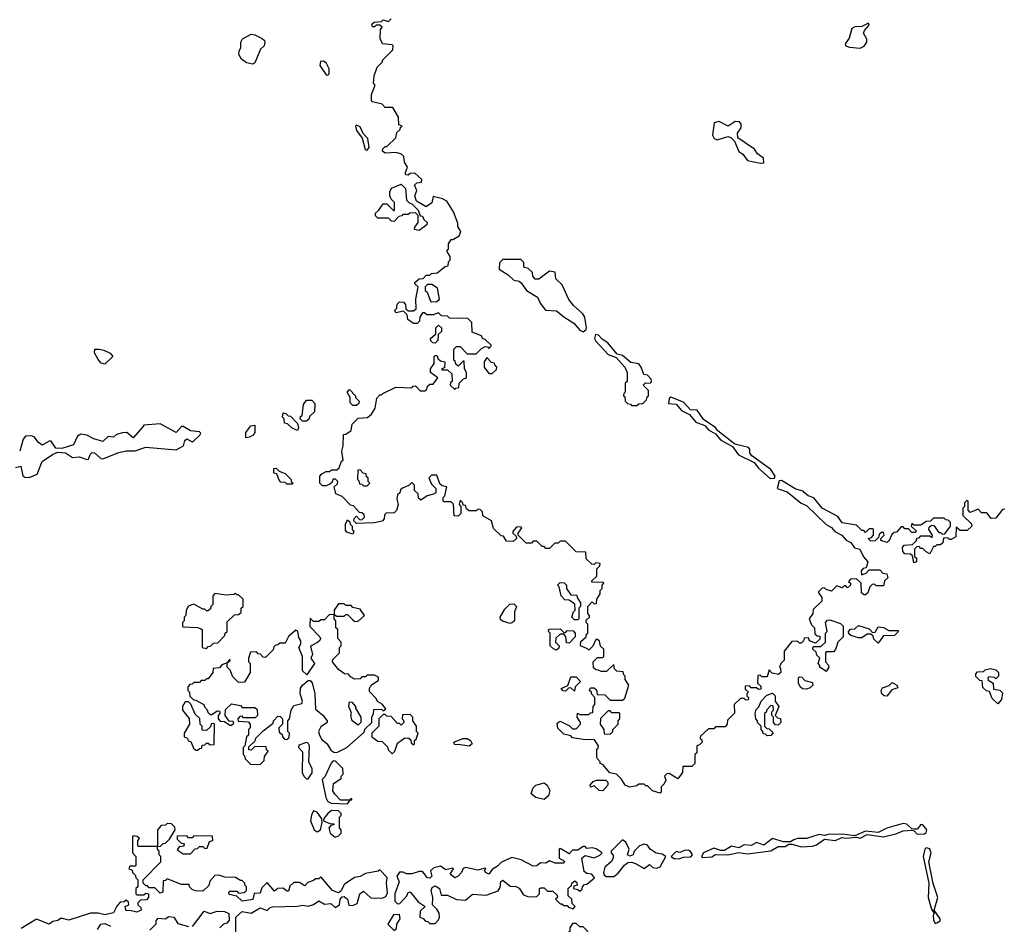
# Model space of a CAD drawing. Extents: x 2769579 to 2883812, y 684207 to 828660.
# Tile 403 of 505: x 2845889 to 2851402, y 781245 to 786311. Entities that reach past the tile are written whole.
import ezdxf

# ---------------------------------------------------------------- set-up
doc = ezdxf.new("R2010")
doc.units = 0

msp = doc.modelspace()

# ---------------------------------------------------------------- linework, layer by layer
at = {"layer": '0CON02XD'}
for points in [[(2848205, 784657.5), (2848168.3, 784658.3), (2848155, 784670), (2848145, 784670), (2848130, 784645), (2848128.3, 784621.7), (2848115, 784610), (2848095, 784610), (2848061.7, 784631.7), (2848058.3, 784658.3), (2848038.3, 784678.3), (2847995, 784670), (2847990, 784685), (2848000, 784695), (2848003, 784717), (2848015, 784730), (2848038.3, 784728.3), (2848050, 784715), (2848051.7, 784691.7), (2848065, 784680), (2848095, 784680), (2848108.3, 784691.7), (2848107.5, 784745), (2848120, 784815), (2848101.7, 784831.7), (2848101.7, 784838.3), (2848125, 784860), (2848148.3, 784861.7), (2848165, 784880), (2848185, 784880), (2848195, 784890), (2848227, 784893), (2848271.7, 784928.3), (2848288.3, 784931.7), (2848290, 784955), (2848300, 784965), (2848300, 784985), (2848280, 785015), (2848290, 785025), (2848290, 785055), (2848305, 785080), (2848315, 785080), (2848350, 785100), (2848360, 785125), (2848343, 785153), (2848341.7, 785171.7), (2848317.5, 785235), (2848280, 785295), (2848257, 785307), (2848205, 785320), (2848197.5, 785285), (2848165, 785262.5), (2848110, 785295), (2848102.5, 785325), (2848112.5, 785355), (2848100, 785385), (2848113, 785397), (2848138.3, 785401.7), (2848140, 785415), (2848101.7, 785451.7), (2848075, 785450), (2848065, 785440), (2848051.7, 785441.7), (2848050, 785455), (2848060, 785485), (2848043, 785513), (2848040, 785545), (2848027, 785557), (2847997, 785567), (2847935, 785562.5), (2847920, 785575), (2847921.7, 785588.3), (2847935, 785600), (2847945, 785600), (2847995, 785650), (2848001.7, 785678.3), (2848020, 785695), (2848021.7, 785708.3), (2848030, 785715), (2848011.7, 785721.7), (2848010, 785765), (2847978.3, 785818.3), (2847935, 785820), (2847918.3, 785838.3), (2847865, 785850), (2847858.3, 785858.3), (2847858.3, 785891.7), (2847880, 785945), (2847870, 785955), (2847873, 785997), (2847890, 786045), (2847920, 786075), (2847920, 786085), (2847935, 786100), (2847978.3, 786141.7), (2847980, 786165), (2847975, 786170), (2847920, 786175), (2847907.5, 786205), (2847910, 786255), (2847918.3, 786268.3), (2847905, 786280), (2847885, 786280), (2847875, 786270), (2847865, 786270), (2847860, 786285), (2847873, 786297), (2847915, 786300), (2847925, 786310), (2847955, 786300), (2847970, 786315)], [(2850595, 786150.8), (2850616.7, 786163.3), (2850632.5, 786185), (2850632.3, 786202.3), (2850613.8, 786235), (2850619.5, 786250.5), (2850645, 786280), (2850641.7, 786291.7), (2850605, 786273.3), (2850565, 786270), (2850548.8, 786261.2), (2850533, 786207), (2850511.2, 786175), (2850513.9, 786163.9), (2850535, 786156.7), (2850595, 786150.8)], [(2847195, 786062.5), (2847159.3, 786069.3), (2847130.5, 786090.5), (2847116.7, 786115), (2847117.5, 786135), (2847127.5, 786155), (2847127.5, 786185), (2847136.4, 786203.6), (2847185, 786230), (2847205, 786226.7), (2847246.2, 786206.2), (2847260, 786195), (2847262.5, 786185), (2847257.5, 786165), (2847237.5, 786145), (2847205, 786070), (2847195, 786062.5)], [(2847615, 786000), (2847621.7, 786008.3), (2847622.5, 786035), (2847605, 786070), (2847589.3, 786079.3), (2847573, 786077), (2847570, 786055), (2847605, 786002.5), (2847615, 786000)], [(2847835, 785580), (2847846.7, 785595), (2847837.5, 785645), (2847813, 785673), (2847795, 785710), (2847775, 785720), (2847770, 785715), (2847775, 785690), (2847807, 785647), (2847823, 785583), (2847835, 785580)], [(2850035, 785507.5), (2850055, 785510), (2850053.3, 785535), (2850020.5, 785560.5), (2850002.5, 785585), (2849909.3, 785649.3), (2849907.5, 785675), (2849928.8, 785705), (2849928.8, 785725), (2849918.8, 785738.8), (2849895, 785741.2), (2849856.2, 785713.8), (2849805, 785740), (2849777, 785733), (2849768, 785665), (2849777.5, 785645), (2849795, 785638.8), (2849855, 785656.2), (2849871.2, 785651.2), (2849891.2, 785631.2), (2849915, 785572.5), (2849937.7, 785557.7), (2849965, 785522.5), (2850035, 785507.5)], [(2848125, 785130), (2848100, 785135), (2848101.7, 785148.3), (2848120, 785175), (2848120, 785215), (2848105, 785230), (2848073, 785227), (2848065, 785220), (2848035, 785220), (2848028.3, 785211.7), (2848011.7, 785208.3), (2847985, 785180), (2847971.7, 785181.7), (2847955, 785200), (2847895, 785200), (2847881.7, 785211.7), (2847881.7, 785228.3), (2847898.3, 785241.7), (2847925, 785280), (2847945, 785280), (2847981.7, 785241.7), (2847988.3, 785241.7), (2847987, 785287), (2847970, 785305), (2847962.5, 785325), (2847962.5, 785347.5), (2847971.7, 785368.3), (2848025, 785390), (2848050, 785365), (2848055, 785300), (2848070, 785285), (2848085, 785280), (2848120, 785245), (2848131.7, 785211.7), (2848145, 785210), (2848151.7, 785191.7), (2848170, 785175), (2848168.3, 785161.7), (2848125, 785130)], [(2849045, 784562.5), (2849060, 784575), (2849062.5, 784585), (2849052.5, 784645), (2849043, 784663), (2848990.5, 784710.5), (2848964.2, 784744.2), (2848925.8, 784825.8), (2848890.5, 784860.5), (2848886.4, 784896.4), (2848855, 784902.5), (2848795, 784857.5), (2848775, 784857.5), (2848762.5, 784875), (2848760, 784895), (2848737, 784917), (2848712.5, 784925), (2848711.7, 784951.7), (2848695, 784967.5), (2848595, 784967.5), (2848575, 784950), (2848573.6, 784913.6), (2848625, 784882.5), (2848655, 784852.5), (2848685, 784846.7), (2848697.7, 784837.7), (2848727.5, 784795), (2848787.7, 784757.7), (2848803.8, 784723.8), (2848833.6, 784683.6), (2848895, 784680), (2848935, 784646.7), (2848992.3, 784612.3), (2849025, 784572.5), (2849045, 784562.5)], [(2848195, 784730), (2848225, 784732.5), (2848240, 784745), (2848228.3, 784808.3), (2848197, 784827), (2848171.7, 784828.3), (2848160, 784815), (2848160, 784795), (2848170, 784785), (2848190, 784735), (2848195, 784730)], [(2850282.3, 783662.3), (2850275, 783670), (2850235, 783681.2), (2850155, 783730), (2850141.7, 783728.3), (2850130, 783685), (2850186.1, 783666.1), (2850263.9, 783603.9), (2850295, 783590), (2850405, 783483.3), (2850435, 783466.2), (2850453.9, 783443.9), (2850492.5, 783425), (2850516.1, 783396.1), (2850543, 783383), (2850563.8, 783353.8), (2850592.5, 783345), (2850613.3, 783303.3), (2850637.5, 783275), (2850628.3, 783241.7), (2850611.7, 783238.3), (2850600, 783225), (2850601.7, 783201.7), (2850628.3, 783211.7), (2850645, 783230), (2850705, 783230), (2850721.7, 783211.7), (2850745, 783207.5), (2850750, 783185), (2850731.7, 783168.3), (2850725, 783140), (2850685, 783140), (2850675, 783150), (2850661.7, 783148.3), (2850650, 783135), (2850638.3, 783101.7), (2850625, 783090), (2850615, 783090), (2850601.7, 783101.7), (2850600, 783155), (2850575, 783180), (2850541.7, 783178.3), (2850530, 783165), (2850540, 783155), (2850540, 783145), (2850525, 783130), (2850515, 783140), (2850505, 783140), (2850495, 783130), (2850465, 783140), (2850435, 783110), (2850405, 783120), (2850395, 783130), (2850381.7, 783128.3), (2850360, 783105), (2850380, 783075), (2850380, 783055), (2850331.7, 783008.3), (2850330, 782985), (2850310, 782955), (2850321.7, 782921.7), (2850340, 782905), (2850341.7, 782871.7), (2850355, 782860), (2850368.3, 782858.3), (2850368.3, 782841.7), (2850345, 782820), (2850311.7, 782831.7), (2850305, 782850), (2850281.7, 782848.3), (2850278.3, 782831.7), (2850265, 782820), (2850255, 782820), (2850245, 782830), (2850211.7, 782828.3), (2850170, 782775), (2850170, 782725), (2850150, 782705), (2850142.5, 782685), (2850148.3, 782678.3), (2850150, 782655), (2850137, 782643), (2850101.7, 782651.7), (2850085, 782670), (2850075, 782630), (2850045, 782630), (2850035, 782640), (2850021.7, 782638.3), (2850020, 782595), (2850038.3, 782578.3), (2850038.3, 782561.7), (2850025, 782560), (2850015, 782570), (2849985, 782570), (2849975, 782580), (2849951.7, 782578.3), (2849951.7, 782561.7), (2849970, 782545), (2849960, 782535), (2849960, 782525), (2849970, 782515), (2849968.3, 782501.7), (2849955, 782500), (2849945, 782510), (2849925, 782510), (2849890, 782475), (2849891.7, 782428.3), (2849851.7, 782388.3), (2849850, 782365), (2849838.3, 782351.7), (2849785, 782350), (2849775, 782340), (2849745, 782340), (2849701.7, 782298.3), (2849700, 782285), (2849708.3, 782278.3), (2849710, 782265), (2849695, 782250), (2849680, 782245), (2849680, 782205), (2849670, 782195), (2849670, 782145), (2849651.7, 782128.3), (2849601.7, 782128.3), (2849600, 782095), (2849575, 782060), (2849525, 782090), (2849511.7, 782088.3), (2849500, 782075), (2849507, 782053), (2849498.3, 782031.7), (2849480, 782015), (2849480, 781985), (2849475, 781980), (2849431.7, 781991.7), (2849405, 782020), (2849395, 782020), (2849385, 782030), (2849355, 782030), (2849345, 782020), (2849305, 782012.5), (2849280, 782025), (2849258.3, 782058.3), (2849230, 782085), (2849193, 782093), (2849155, 782140), (2849140, 782145), (2849140, 782155), (2849123, 782173), (2849120, 782185), (2849120, 782225), (2849128.3, 782231.7), (2849130, 782245), (2849108.3, 782278.3), (2849045, 782280), (2848985, 782290), (2848975, 782300), (2848935, 782310), (2848903, 782343), (2848898.3, 782371.7), (2848915, 782382.5), (2848967, 782357), (2848985, 782340), (2849005, 782340), (2849030, 782365), (2849030, 782375), (2849010, 782405), (2849011.7, 782428.3), (2849025, 782420), (2849075, 782420), (2849085, 782430), (2849098.3, 782431.7), (2849100, 782465), (2849110, 782475), (2849110, 782515), (2849090, 782535), (2849090, 782545), (2849080, 782555), (2849085, 782570), (2849105, 782570), (2849118.3, 782558.3), (2849121.7, 782531.7), (2849165, 782530), (2849195, 782500), (2849265, 782500), (2849278.3, 782511.7), (2849300, 782585), (2849280, 782615), (2849280, 782635), (2849271.7, 782641.7), (2849268.3, 782658.3), (2849231.7, 782661.7), (2849220, 782675), (2849215, 782700), (2849175, 782660), (2849145, 782660), (2849128.3, 782668.3), (2849115, 782670), (2849101.7, 782681.7), (2849100, 782715), (2849125, 782740), (2849155, 782740), (2849160, 782745), (2849160, 782785), (2849141.7, 782801.7), (2849135, 782830), (2849125, 782840), (2849115, 782840), (2849098.3, 782801.7), (2849075, 782780), (2849068.3, 782788.3), (2849030, 782805), (2849031.7, 782828.3), (2849060, 782855), (2849060, 782865), (2849070, 782875), (2849070, 782925), (2849060, 782935), (2849061.7, 782948.3), (2849080, 782965), (2849080, 782975), (2849070, 782985), (2849070, 783025), (2849095, 783050), (2849105, 783040), (2849118.3, 783041.7), (2849120, 783065), (2849140, 783095), (2849140, 783115), (2849150, 783125), (2849150, 783145), (2849160, 783155), (2849155, 783160), (2849091.7, 783161.7), (2849091.7, 783168.3), (2849120, 783195), (2849120, 783235), (2849138.3, 783251.7), (2849140, 783265), (2849115, 783270), (2849105, 783260), (2849091.7, 783261.7), (2849061.7, 783291.7), (2849058.3, 783328.3), (2849005, 783330), (2848945, 783390), (2848915, 783390), (2848905, 783380), (2848885, 783380), (2848855, 783350), (2848835, 783350), (2848825, 783360), (2848815, 783360), (2848785, 783390), (2848765, 783390), (2848755, 783380), (2848725, 783380), (2848680, 783425), (2848680, 783435), (2848700, 783465), (2848695, 783470), (2848671.7, 783468.3), (2848650, 783445), (2848650, 783435), (2848668.3, 783418.3), (2848670, 783405), (2848651.7, 783388.3), (2848615, 783390), (2848598.3, 783418.3), (2848585, 783420), (2848541.7, 783461.7), (2848530, 783505), (2848481.7, 783531.7), (2848480, 783555), (2848468.3, 783568.3), (2848455, 783570), (2848445, 783560), (2848405, 783560), (2848391.7, 783571.7), (2848385, 783590), (2848371.7, 783591.7), (2848370, 783605), (2848355, 783620), (2848350, 783595), (2848360, 783585), (2848360, 783545), (2848345, 783530), (2848321.7, 783531.7), (2848318.3, 783598.3), (2848305, 783610), (2848265, 783610), (2848260, 783615), (2848260, 783635), (2848270, 783645), (2848280, 783695), (2848255, 783700), (2848241.7, 783711.7), (2848225, 783760), (2848195, 783760), (2848180, 783745), (2848195, 783710), (2848220, 783685), (2848218.3, 783661.7), (2848207, 783653), (2848170, 783645), (2848135, 783620), (2848121.7, 783631.7), (2848120, 783655), (2848100, 783675), (2848100, 783705), (2848085, 783720), (2848068.3, 783701.7), (2848031.7, 783688.3), (2848021.7, 783678.3), (2848018.3, 783661.7), (2848005, 783650), (2848000, 783625), (2848007.5, 783595), (2847998.3, 783561.7), (2847985, 783550), (2847941.7, 783548.3), (2847931.7, 783538.3), (2847930, 783515), (2847918.3, 783501.7), (2847875, 783492.5), (2847775, 783490), (2847760, 783505), (2847761.7, 783518.3), (2847775, 783530), (2847791.7, 783511.7), (2847805, 783510), (2847820, 783525), (2847818.3, 783538.3), (2847805, 783550), (2847791.7, 783551.7), (2847758.3, 783588.3), (2847741.7, 783591.7), (2847695, 783640), (2847660, 783655), (2847650, 783695), (2847668.3, 783711.7), (2847670, 783725), (2847658.3, 783738.3), (2847641.7, 783738.3), (2847638.3, 783721.7), (2847625, 783710), (2847605, 783700), (2847585, 783700), (2847570, 783715), (2847570, 783755), (2847581.7, 783768.3), (2847605, 783780), (2847625, 783780), (2847635, 783790), (2847665, 783790), (2847678.3, 783801.7), (2847691.7, 783838.3), (2847700, 783845), (2847692.5, 783895), (2847700, 783925), (2847701.7, 783988.3), (2847715, 783990), (2847745, 784010), (2847750, 784045), (2847785, 784080), (2847837, 784083), (2847858.3, 784101.7), (2847880, 784135), (2847888.3, 784191.7), (2847905, 784210), (2847915, 784210), (2847921.7, 784218.3), (2847995, 784252.5), (2848085, 784250), (2848091.7, 784258.3), (2848105, 784260), (2848131.7, 784231.7), (2848158.3, 784231.7), (2848168.3, 784241.7), (2848171.7, 784258.3), (2848185, 784270), (2848205, 784270), (2848230, 784305), (2848190, 784335), (2848190, 784355), (2848210, 784385), (2848210, 784425), (2848215, 784430), (2848225, 784430), (2848231.7, 784411.7), (2848245, 784400), (2848270, 784395), (2848268.3, 784361.7), (2848250, 784355), (2848255, 784350), (2848285, 784350), (2848308.3, 784328.3), (2848310, 784285), (2848301.7, 784278.3), (2848300, 784265), (2848325, 784240), (2848331.7, 784248.3), (2848348.3, 784251.7), (2848350, 784275), (2848375, 784300), (2848390, 784305), (2848390, 784335), (2848380, 784355), (2848378.3, 784398.3), (2848371.7, 784398.3), (2848345, 784370), (2848331.7, 784381.7), (2848328.3, 784398.3), (2848320, 784405), (2848320, 784465), (2848335, 784480), (2848355, 784480), (2848395, 784440), (2848445, 784440), (2848475, 784470), (2848495, 784480), (2848508.3, 784478.3), (2848515, 784470), (2848528.3, 784481.7), (2848528.3, 784488.3), (2848495, 784520), (2848480, 784525), (2848475, 784540), (2848421.7, 784561.7), (2848420, 784615), (2848398.3, 784638.3), (2848295, 784640), (2848285, 784650), (2848251.7, 784651.7), (2848235, 784670), (2848205, 784657.5)], [(2848215, 784500), (2848201.7, 784501.7), (2848191.7, 784511.7), (2848190, 784525), (2848218.3, 784551.7), (2848220, 784585), (2848235, 784600), (2848250, 784585), (2848250, 784565), (2848231.7, 784548.3), (2848230, 784515), (2848215, 784500)], [(2849345, 784150), (2849355, 784160), (2849378.3, 784161.7), (2849398.3, 784181.7), (2849401.7, 784198.3), (2849410, 784205), (2849410, 784235), (2849380, 784265), (2849393, 784277), (2849420, 784275), (2849426.7, 784283.3), (2849425, 784297.5), (2849405, 784320), (2849383.3, 784323.3), (2849368.8, 784365), (2849355, 784383.3), (2849310.5, 784390.5), (2849265, 784430), (2849235, 784437.5), (2849181.7, 784501.7), (2849151.2, 784521.2), (2849130, 784545), (2849113, 784547), (2849107.5, 784525), (2849115, 784510), (2849185, 784436.7), (2849229.3, 784419.3), (2849277.5, 784365), (2849290, 784335), (2849290, 784285), (2849280, 784275), (2849280, 784225), (2849271.7, 784218.3), (2849270, 784205), (2849278.3, 784198.3), (2849280, 784175), (2849291.7, 784161.7), (2849308.3, 784158.3), (2849315, 784150), (2849345, 784150)], [(2846365, 784382.5), (2846345, 784387.5), (2846328, 784408), (2846307.5, 784445), (2846310, 784465), (2846333.6, 784466.4), (2846359.5, 784459.5), (2846395, 784442.5), (2846410, 784425), (2846365, 784382.5)], [(2848535, 784330), (2848558.3, 784351.7), (2848560, 784365), (2848551.7, 784371.7), (2848548.3, 784388.3), (2848531.7, 784391.7), (2848505, 784420), (2848490, 784395), (2848490, 784365), (2848515, 784330), (2848535, 784330)], [(2847775, 784150), (2847755, 784150), (2847740, 784165), (2847740, 784195), (2847722.5, 784225), (2847735, 784240), (2847770, 784205), (2847770, 784195), (2847790, 784175), (2847788.3, 784161.7), (2847775, 784150)], [(2847495, 784062.5), (2847473, 784063), (2847460, 784075), (2847461.7, 784088.3), (2847470, 784095), (2847477.5, 784155), (2847495, 784180), (2847525, 784180), (2847541.7, 784161.7), (2847540, 784115), (2847511.7, 784088.3), (2847510, 784075), (2847495, 784062.5)], [(2850091.7, 783741.7), (2850115, 783742.5), (2850120, 783755), (2850095, 783792.5), (2849988.3, 783868.3), (2849976.7, 783885), (2849977.5, 783905), (2849970, 783915), (2849893.3, 783933.3), (2849798, 784008), (2849785, 784026.2), (2849720.5, 784070.5), (2849682.5, 784125), (2849645, 784126.7), (2849605, 784168.8), (2849535, 784197.5), (2849525, 784190), (2849521.7, 784161.7), (2849565, 784157.5), (2849595, 784122.5), (2849639.2, 784099.2), (2849675, 784057.5), (2849725, 784037.5), (2849745, 784013.3), (2849785, 783992.5), (2849815, 783956.7), (2849880, 783920), (2849913.9, 783873.9), (2850000.7, 783830.7), (2850025, 783800), (2850091.7, 783741.7)], [(2847445, 784010), (2847415, 784022.5), (2847388.3, 784048.3), (2847371.7, 784051.7), (2847370, 784075), (2847360, 784085), (2847365, 784110), (2847380, 784105), (2847391.7, 784091.7), (2847405, 784090), (2847445, 784050), (2847450, 784025), (2847445, 784010)], [(2845865, 783802.5), (2845895, 783810), (2845907, 783757), (2845918.3, 783748.3), (2845943, 783747), (2845987.5, 783765), (2846015, 783837.5), (2846073.3, 783876.7), (2846101.4, 783888.6), (2846145, 783884.4), (2846185, 783858.8), (2846223.6, 783863.6), (2846265, 783847.5), (2846275, 783850), (2846284.1, 783875.9), (2846295, 783886.2), (2846307.5, 783885), (2846343, 783853), (2846355, 783852.5), (2846445, 783887.5), (2846485, 783896.7), (2846535, 783896.7), (2846595, 783916.7), (2846765, 783902.5), (2846806.4, 783923.6), (2846813.8, 783955), (2846825, 783963.3), (2846855, 783947.5), (2846865, 783952.5), (2846897.5, 783985), (2846902.5, 783995), (2846895, 784002.5), (2846845, 784008), (2846805, 784033.3), (2846795, 784032.5), (2846765, 784000), (2846675, 784047.5), (2846585, 784040), (2846578.3, 784031.7), (2846525, 783970), (2846488.8, 783998.8), (2846465, 783998), (2846431.7, 783988.3), (2846415, 783972.5), (2846384, 783976), (2846355, 783948.8), (2846305, 783963.8), (2846265, 783983.8), (2846230.7, 783989.3), (2846212, 783978), (2846190.3, 783929.7), (2846125, 783909.4), (2846091.9, 783911.9), (2846065, 783951.2), (2846055, 783951.2), (2846015, 783927.5), (2845993.6, 783943.6), (2845970, 783975), (2845955, 783980), (2845921.7, 783978.3), (2845908.3, 783961.7), (2845889.2, 783895)], [(2847155, 783970), (2847155, 784000), (2847183.6, 784036.4), (2847205, 784040), (2847205, 784000), (2847196.4, 783983.6), (2847175, 783972.5), (2847155, 783970)], [(2847415, 783710), (2847385, 783710), (2847375, 783720), (2847351.7, 783721.7), (2847341.7, 783731.7), (2847328.3, 783768.3), (2847311.7, 783771.7), (2847311.7, 783798.3), (2847325, 783800), (2847341.7, 783781.7), (2847375, 783770), (2847410, 783735), (2847410, 783725), (2847420, 783715), (2847415, 783710)], [(2847835, 783700), (2847850, 783715), (2847840, 783725), (2847840, 783745), (2847831.7, 783751.7), (2847828.3, 783768.3), (2847811.7, 783771.7), (2847795, 783790), (2847781.7, 783788.3), (2847780, 783735), (2847788.3, 783728.3), (2847791.7, 783711.7), (2847805, 783710), (2847815, 783700), (2847835, 783700)], [(2851405, 783570), (2851391.7, 783568.3), (2851355, 783520), (2851328.3, 783518.3), (2851305, 783550), (2851275, 783550), (2851255, 783570), (2851211.7, 783551.7), (2851200, 783565), (2851200, 783615), (2851191.7, 783618.3), (2851180, 783605), (2851180, 783585), (2851170, 783575), (2851170, 783535), (2851218.3, 783488.3), (2851220, 783475), (2851195, 783450), (2851155, 783450), (2851131.7, 783468.3), (2851130, 783415), (2851105, 783400), (2851095, 783400), (2851085, 783410), (2851061.7, 783408.3), (2851058.3, 783381.7), (2851045, 783370), (2851025, 783370), (2851015, 783360), (2851005, 783360), (2850985, 783320), (2850965, 783330), (2850945, 783350), (2850935, 783350), (2850925, 783360), (2850911.7, 783358.3), (2850900, 783345), (2850900, 783305), (2850910, 783295), (2850910, 783275), (2850895, 783270), (2850888.3, 783308.3), (2850877.5, 783317.5), (2850845, 783320), (2850833, 783333), (2850832.5, 783355), (2850841.7, 783368.3), (2850888.3, 783371.7), (2850910, 783395), (2850911.7, 783408.3), (2850925, 783410), (2850935, 783420), (2850985, 783420), (2850998.3, 783411.7), (2851000, 783425), (2850980, 783455), (2850981.7, 783468.3), (2850995, 783480), (2851008.3, 783478.3), (2851035, 783440), (2851045, 783440), (2851055, 783430), (2851068.3, 783431.7), (2851100, 783475), (2851100, 783495), (2851088.3, 783508.3), (2851075, 783510), (2851065, 783520), (2851005, 783520), (2850988.3, 783501.7), (2850965, 783500), (2850935, 783480), (2850895, 783480), (2850885, 783490), (2850880, 783475), (2850908.3, 783448.3), (2850905, 783440), (2850885, 783440), (2850865, 783460), (2850845, 783460), (2850835, 783470), (2850825, 783470), (2850798.3, 783441.7), (2850785, 783440), (2850771.7, 783428.3), (2850755, 783390), (2850745, 783382.5), (2850710, 783395), (2850711.7, 783408.3), (2850730, 783425), (2850725, 783440), (2850715, 783440), (2850701.7, 783428.3), (2850698.3, 783411.7), (2850678.3, 783391.7), (2850655, 783390), (2850640, 783405), (2850658.3, 783411.7), (2850670, 783425), (2850670, 783455), (2850665, 783460), (2850645, 783460), (2850625, 783440), (2850615, 783450), (2850605, 783450), (2850575, 783480), (2850495, 783493.3), (2850469.2, 783529.2), (2850382.5, 783575), (2850335, 783633.3), (2850304.3, 783644.3), (2850282.3, 783662.3)], [(2847755, 783430), (2847721.7, 783441.7), (2847713, 783453), (2847712.5, 783485), (2847725, 783510), (2847738.3, 783498.3), (2847740, 783485), (2847750, 783475), (2847750, 783455), (2847760, 783445), (2847755, 783430)], [(2849015, 782950), (2848995, 782950), (2848980, 782965), (2848990, 782995), (2849000, 783005), (2848998.3, 783038.3), (2848965, 783060), (2848941.7, 783061.7), (2848920, 783085), (2848910, 783135), (2848900, 783145), (2848915, 783160), (2848937, 783157), (2848950, 783145), (2848950, 783125), (2848975, 783090), (2849008.3, 783088.3), (2849010, 783075), (2849030, 783045), (2849030, 783025), (2849020, 783015), (2849020, 782955), (2849015, 782950)], [(2846935, 782790), (2846945, 782800), (2846958.3, 782801.7), (2846975, 782820), (2846998.3, 782821.7), (2847038.3, 782861.7), (2847040, 782875), (2847050, 782885), (2847051.7, 782938.3), (2847091.7, 782978.3), (2847115, 782980), (2847128.3, 782991.7), (2847130, 783015), (2847140, 783025), (2847140, 783065), (2847115, 783090), (2847105, 783090), (2847095, 783100), (2847087.5, 783092.5), (2847045, 783087.5), (2846982.5, 783097.5), (2846970, 783085), (2846970, 783035), (2846960, 783025), (2846958.3, 783011.7), (2846945, 783000), (2846935, 783000), (2846925, 783010), (2846915, 783010), (2846865, 783037.5), (2846833, 783027), (2846821.7, 783001.7), (2846820, 782975), (2846810, 782965), (2846810, 782945), (2846800, 782935), (2846800, 782915), (2846805, 782910), (2846885, 782907.5), (2846905, 782900), (2846910, 782895), (2846910, 782795), (2846935, 782790)], [(2847235, 782140), (2847258.3, 782161.7), (2847260, 782185), (2847280, 782215), (2847271.7, 782221.7), (2847268.3, 782238.3), (2847205, 782240), (2847185, 782220), (2847171.7, 782221.7), (2847171.7, 782238.3), (2847208.3, 782271.7), (2847211.7, 782288.3), (2847251.7, 782328.3), (2847308.3, 782371.7), (2847310, 782385), (2847335, 782410), (2847348.3, 782408.3), (2847360, 782395), (2847360, 782365), (2847340, 782345), (2847341.7, 782321.7), (2847358.3, 782308.3), (2847360, 782295), (2847371.7, 782281.7), (2847385, 782280), (2847398.3, 782291.7), (2847400, 782315), (2847390, 782325), (2847390, 782385), (2847400, 782395), (2847410, 782445), (2847425, 782470), (2847468.3, 782481.7), (2847472.5, 782495), (2847460, 782535), (2847462, 782568), (2847472.5, 782585), (2847505, 782610), (2847515, 782610), (2847526.4, 782596.4), (2847541.2, 782535), (2847545, 782450), (2847586.4, 782416.4), (2847610, 782385), (2847610, 782375), (2847575, 782350), (2847562.5, 782325), (2847567.5, 782305), (2847580.7, 782280.7), (2847610, 782255), (2847630.7, 782220.7), (2847648.3, 782208.3), (2847665, 782207.5), (2847720, 782235), (2847818.3, 782321.7), (2847821.7, 782338.3), (2847860, 782375), (2847860, 782405), (2847870, 782425), (2847871.7, 782448.3), (2847915, 782450), (2847925, 782440), (2847938.3, 782451.7), (2847918.3, 782478.3), (2847893.3, 782493.3), (2847885, 782510), (2847848.3, 782548.3), (2847847.5, 782565), (2847857.5, 782585), (2847898.3, 782611.7), (2847898.3, 782628.3), (2847875, 782640), (2847835, 782640), (2847825, 782630), (2847805, 782630), (2847795, 782620), (2847765, 782617.5), (2847740.7, 782630.7), (2847730, 782645), (2847708.3, 782648.3), (2847675, 782672.5), (2847640, 782715), (2847641.7, 782728.3), (2847680, 782765), (2847680, 782795), (2847690, 782805), (2847690, 782825), (2847670, 782845), (2847670, 782895), (2847660, 782905), (2847660, 782945), (2847650, 782955), (2847650, 782980), (2847665, 782970), (2847705, 782970), (2847715, 782980), (2847725, 782980), (2847751.7, 782951.7), (2847765, 782940), (2847785, 782942.5), (2847820, 782975), (2847795, 783010), (2847755, 783020), (2847745, 783030), (2847715, 783030), (2847705, 783040), (2847675, 783040), (2847650, 783005), (2847650, 782980), (2847621.7, 782978.3), (2847595, 782950), (2847575, 782950), (2847565, 782940), (2847535, 782940), (2847515, 782960), (2847513, 782913), (2847570, 782855), (2847572.5, 782845), (2847570, 782835), (2847556.1, 782823.9), (2847518.3, 782801.7), (2847528.8, 782755), (2847520, 782735), (2847540, 782705), (2847497.5, 782642.5), (2847472.5, 782665), (2847473.3, 782745), (2847452.5, 782795), (2847462.5, 782815), (2847463, 782833), (2847452, 782852), (2847447, 782887), (2847435, 782892.5), (2847395, 782857.5), (2847375, 782820), (2847345, 782820), (2847335, 782810), (2847321.7, 782808.3), (2847311.7, 782798.3), (2847308.3, 782781.7), (2847265, 782740), (2847251.7, 782741.7), (2847238.3, 782758.3), (2847225, 782760), (2847215, 782770), (2847181.7, 782768.3), (2847170, 782735), (2847170, 782715), (2847180, 782705), (2847180, 782655), (2847148.3, 782601.7), (2847115, 782600), (2847081.7, 782631.7), (2847068.3, 782668.3), (2847050, 782685), (2847050, 782710), (2847068.3, 782721.7), (2847065, 782730), (2847050, 782710), (2847021.7, 782698.3), (2847008.3, 782681.7), (2846971.7, 782678.3), (2846970, 782655), (2846945, 782620), (2846935, 782620), (2846925, 782610), (2846905, 782610), (2846895, 782600), (2846865, 782600), (2846855, 782590), (2846841.7, 782588.3), (2846830, 782575), (2846830, 782555), (2846840, 782545), (2846841.7, 782521.7), (2846861.7, 782501.7), (2846875, 782500), (2846920, 782475), (2846923, 782463), (2846940, 782445), (2846940, 782435), (2846955, 782420), (2846965, 782420), (2846995, 782440), (2847008.3, 782438.3), (2847010, 782425), (2847000, 782415), (2847000, 782395), (2847011.7, 782381.7), (2847035, 782380), (2847065, 782360), (2847075, 782360), (2847088.3, 782371.7), (2847085, 782380), (2847061.7, 782381.7), (2847040, 782415), (2847041.7, 782448.3), (2847075, 782480), (2847125, 782470), (2847135, 782460), (2847205, 782460), (2847218.3, 782448.3), (2847220, 782415), (2847208.3, 782401.7), (2847141.7, 782401.7), (2847135, 782410), (2847121.7, 782408.3), (2847110, 782395), (2847111.7, 782381.7), (2847168.3, 782378.3), (2847180, 782365), (2847180, 782345), (2847170, 782335), (2847170, 782305), (2847160, 782295), (2847150, 782245), (2847140, 782235), (2847140, 782195), (2847148.3, 782188.3), (2847151.7, 782171.7), (2847181.7, 782141.7), (2847235, 782140)], [(2848635, 782930), (2848593, 782943), (2848581.7, 782951.7), (2848580, 782965), (2848605, 783010), (2848633, 783037), (2848655, 783040), (2848670, 783025), (2848660, 782995), (2848660, 782945), (2848645, 782932.5), (2848635, 782930)], [(2850405, 782660), (2850370, 782685), (2850370, 782695), (2850360, 782705), (2850370, 782735), (2850351.7, 782751.7), (2850348.3, 782768.3), (2850330, 782785), (2850330, 782795), (2850335, 782800), (2850375, 782800), (2850400, 782825), (2850400, 782875), (2850410, 782885), (2850400, 782935), (2850411.7, 782948.3), (2850425, 782950), (2850485, 782930), (2850500, 782915), (2850500, 782855), (2850470, 782825), (2850457, 782783), (2850445, 782770), (2850405, 782770), (2850400, 782765), (2850400, 782715), (2850417, 782697), (2850420, 782685), (2850405, 782660)], [(2848895, 782780), (2848880, 782785), (2848860, 782805), (2848860, 782875), (2848850, 782885), (2848851.7, 782898.3), (2848915, 782900), (2848935, 782880), (2848945, 782880), (2848955, 782890), (2848988.3, 782888.3), (2849000, 782875), (2849000, 782855), (2848965, 782820), (2848951.7, 782821.7), (2848947, 782857), (2848935, 782870), (2848915, 782870), (2848891.7, 782848.3), (2848890, 782825), (2848910, 782805), (2848908.3, 782791.7), (2848895, 782780)], [(2850695, 782820), (2850671.7, 782841.7), (2850668.3, 782858.3), (2850655, 782870), (2850635, 782870), (2850605, 782850), (2850585, 782850), (2850542.5, 782862.5), (2850531.7, 782871.7), (2850530, 782885), (2850541.7, 782898.3), (2850565, 782900), (2850585, 782917.5), (2850645, 782900), (2850665, 782880), (2850678.3, 782881.7), (2850695, 782910), (2850725, 782907.5), (2850755, 782890), (2850805, 782890), (2850810, 782885), (2850787, 782863), (2850725, 782860), (2850695, 782820)], [(2851365, 782480), (2851335, 782510), (2851318.3, 782548.3), (2851301.7, 782551.7), (2851281.7, 782571.7), (2851278.3, 782608.3), (2851265, 782610), (2851243, 782633), (2851243, 782647), (2851251.7, 782658.3), (2851285, 782660), (2851295, 782670), (2851325, 782677.5), (2851355, 782670), (2851370, 782655), (2851370, 782635), (2851355, 782620), (2851347.5, 782627.5), (2851315, 782630), (2851310, 782625), (2851311.7, 782611.7), (2851340, 782595), (2851341.7, 782561.7), (2851377, 782557), (2851391.7, 782541.7), (2851387, 782503), (2851365, 782480)], [(2848995, 782550), (2848975, 782570), (2848961.7, 782568.3), (2848945, 782550), (2848931.7, 782551.7), (2848920, 782565), (2848958.3, 782581.7), (2848975, 782630), (2849005, 782630), (2849030, 782605), (2849000, 782575), (2848995, 782550)], [(2850295, 782562.5), (2850273, 782563), (2850260, 782575), (2850250, 782595), (2850250, 782625), (2850255, 782630), (2850268.3, 782628.3), (2850285, 782610), (2850328.3, 782598.3), (2850330, 782585), (2850315, 782570), (2850295, 782562.5)], [(2850745, 782522.5), (2850730, 782525), (2850716.4, 782536.4), (2850713.3, 782555), (2850720.7, 782569.3), (2850758.3, 782581.7), (2850775, 782600), (2850800, 782585), (2850805, 782570), (2850771.7, 782558.3), (2850745, 782522.5)], [(2850075, 782300), (2850065, 782310), (2850051.7, 782311.7), (2850050, 782325), (2850040, 782335), (2850040, 782355), (2850020, 782375), (2850020, 782385), (2850010, 782395), (2850007.5, 782425), (2850013, 782447), (2850027, 782463), (2850040, 782495), (2850071.7, 782528.3), (2850105, 782540), (2850120, 782525), (2850120, 782495), (2850140, 782465), (2850120, 782415), (2850131.7, 782401.7), (2850148.3, 782398.3), (2850150, 782375), (2850135, 782360), (2850121.7, 782361.7), (2850110, 782375), (2850110, 782405), (2850100, 782415), (2850100, 782435), (2850110, 782445), (2850108.3, 782468.3), (2850095, 782470), (2850070, 782445), (2850070, 782435), (2850060, 782425), (2850060, 782355), (2850071.7, 782341.7), (2850085, 782340), (2850107, 782317), (2850095, 782302.5), (2850075, 782300)], [(2846885, 782220), (2846895, 782230), (2846908.3, 782231.7), (2846911.7, 782248.3), (2846925, 782250), (2846935, 782260), (2846945, 782260), (2846955, 782250), (2846978.3, 782251.7), (2846980, 782365), (2846975, 782370), (2846961.7, 782368.3), (2846958.3, 782351.7), (2846935, 782330), (2846911.7, 782331.7), (2846910, 782355), (2846900, 782365), (2846898.3, 782398.3), (2846871.7, 782421.7), (2846848.3, 782478.3), (2846835, 782490), (2846815, 782490), (2846800, 782465), (2846800, 782445), (2846838.3, 782398.3), (2846840, 782365), (2846810, 782315), (2846810, 782295), (2846828.3, 782288.3), (2846831.7, 782271.7), (2846848.3, 782268.3), (2846861.7, 782231.7), (2846875, 782220), (2846885, 782220)], [(2847785, 782360), (2847750, 782385), (2847742.5, 782415), (2847747.5, 782427.5), (2847732.5, 782465), (2847735, 782490), (2847748.3, 782488.3), (2847770, 782465), (2847770, 782455), (2847800, 782405), (2847800, 782375), (2847785, 782360)], [(2847975, 782200), (2847990, 782215), (2848005, 782260), (2848045, 782290), (2848068.3, 782288.3), (2848078.3, 782278.3), (2848081.7, 782261.7), (2848095, 782250), (2848100, 782255), (2848100, 782275), (2848108.3, 782281.7), (2848120, 782315), (2848110, 782325), (2848110, 782355), (2848090, 782385), (2848090, 782405), (2848075, 782420), (2848031.7, 782418.3), (2848030, 782395), (2848038.3, 782388.3), (2848040, 782375), (2848025, 782360), (2848015, 782370), (2848005, 782370), (2847968.3, 782408.3), (2847945, 782410), (2847935, 782420), (2847925, 782420), (2847900, 782395), (2847900, 782355), (2847860, 782315), (2847860, 782295), (2847895, 782270), (2847918.3, 782268.3), (2847948.3, 782238.3), (2847951.7, 782221.7), (2847975, 782200)], [(2849195, 782310), (2849210, 782325), (2849210, 782335), (2849240, 782365), (2849240, 782385), (2849250, 782395), (2849250, 782425), (2849245, 782430), (2849205, 782430), (2849195, 782440), (2849185, 782440), (2849141.7, 782398.3), (2849140, 782365), (2849160, 782335), (2849161.7, 782311.7), (2849195, 782310)], [(2848405, 782243.3), (2848345, 782252.5), (2848325, 782250), (2848320, 782265), (2848370, 782285), (2848395, 782285.8), (2848413.3, 782275), (2848422.5, 782255), (2848405, 782243.3)], [(2847505, 782060), (2847526.4, 782093.6), (2847526.7, 782115), (2847507.5, 782155), (2847512.5, 782245), (2847505, 782260), (2847495, 782262.5), (2847451.7, 782248.3), (2847450, 782235), (2847471.7, 782211.7), (2847470, 782095), (2847480, 782075), (2847495, 782060), (2847505, 782060)], [(2847725, 781920), (2847740, 781940), (2847748.3, 781941.7), (2847748.3, 781948.3), (2847741.7, 781948.3), (2847740, 781940), (2847685, 781940), (2847653.6, 781973.6), (2847643.3, 781993.3), (2847646.4, 782033.6), (2847688.3, 782061.7), (2847690, 782075), (2847700, 782085), (2847698.3, 782118.3), (2847658.3, 782158.3), (2847645, 782160), (2847632.5, 782147.5), (2847598.3, 782071.7), (2847582.5, 782055), (2847602.5, 781955), (2847613.6, 781933.6), (2847633, 781923), (2847725, 781920)], [(2848825, 781943.3), (2848780, 781955), (2848752.5, 781975), (2848765, 782010), (2848780, 782025), (2848825, 782037.5), (2848842.5, 782025), (2848856.7, 781995), (2848850, 781965), (2848825, 781943.3)], [(2849155, 781993.3), (2849133.9, 781993.9), (2849105, 782020), (2849085, 782012.5), (2849082.5, 782025), (2849100, 782045), (2849118.3, 782051.7), (2849171.7, 782051.7), (2849181.7, 782041.7), (2849182.5, 782025), (2849155, 781993.3)], [(2847555, 781763.3), (2847572.5, 781775), (2847582.5, 781815), (2847580, 781835), (2847555, 781872.5), (2847535, 781880), (2847523, 781857), (2847517.5, 781825), (2847537.5, 781775), (2847555, 781763.3)], [(2847655, 781732.5), (2847675, 781740), (2847690, 781755), (2847690, 781775), (2847680, 781785), (2847680, 781845), (2847690, 781855), (2847690, 781865), (2847675, 781880), (2847635, 781882.5), (2847613.6, 781866.4), (2847591.7, 781838.3), (2847590, 781825), (2847625, 781810), (2847648.3, 781808.3), (2847648.3, 781801.7), (2847631.7, 781798.3), (2847620, 781785), (2847627.5, 781755), (2847655, 781732.5)], [(2847100, 781195), (2847100, 781285), (2847135, 781317.5), (2847185, 781307.5), (2847236.4, 781336.4), (2847275, 781322.5), (2847291.2, 781338.8), (2847305, 781343.8), (2847443.6, 781346.4), (2847475, 781352.5), (2847505, 781346.7), (2847533.9, 781356.1), (2847565, 781376.2), (2847595, 781357.5), (2847631.7, 781361.7), (2847655, 781340), (2847680, 781355), (2847683.8, 781385), (2847695, 781398.8), (2847705, 781400), (2847723.8, 781385), (2847731.7, 781351.7), (2847755, 781350), (2847779.3, 781360.7), (2847794, 781415), (2847815, 781430), (2847855, 781392.5), (2847919.5, 781390.5), (2847938.6, 781401.4), (2847949.1, 781420.9), (2847942.5, 781475), (2847946.7, 781506.7), (2847905, 781550), (2847897, 781543), (2847825, 781530), (2847796.4, 781513.6), (2847763, 781507), (2847705, 781467.5), (2847688.3, 781431.7), (2847675, 781422), (2847640, 781435), (2847575, 781510), (2847565, 781500), (2847545, 781500), (2847535, 781490), (2847501.7, 781478.3), (2847485, 781460), (2847455, 781480), (2847425, 781480), (2847401.7, 781458.3), (2847395, 781430), (2847385, 781430), (2847365, 781447.5), (2847333.6, 781446.4), (2847315, 781430), (2847275, 781480), (2847245, 781450), (2847235, 781420), (2847201.7, 781418.3), (2847195, 781383.8), (2847135, 781374), (2847105, 781402.5), (2847061.7, 781411.7), (2847060, 781425), (2847065, 781430), (2847105, 781430), (2847115, 781420), (2847147.5, 781422.5), (2847160, 781435), (2847160, 781455), (2847151.7, 781461.7), (2847150, 781475), (2847135, 781490), (2847125, 781490), (2847097, 781507), (2847038.3, 781508.3), (2847005, 781520), (2846981.7, 781518.3), (2846953, 781487), (2846948.3, 781461.7), (2846915, 781430), (2846873, 781433), (2846855, 781440), (2846840, 781455), (2846837.5, 781467.5), (2846795, 781467.5), (2846715, 781500), (2846705, 781490), (2846691.7, 781488.3), (2846690, 781425), (2846675, 781420), (2846645, 781450), (2846615, 781450), (2846605, 781460), (2846595, 781460), (2846580, 781475), (2846580, 781495), (2846680, 781595), (2846680, 781625), (2846670, 781635), (2846670, 781655), (2846660, 781665), (2846660, 781680), (2846678.3, 781681.7), (2846691.7, 781698.3), (2846705, 781700), (2846728.3, 781721.7), (2846760, 781775), (2846758.3, 781788.3), (2846738.3, 781808.3), (2846715, 781810), (2846705, 781800), (2846681.7, 781798.3), (2846660, 781775), (2846660, 781680), (2846555, 781680), (2846550, 781685), (2846550, 781715), (2846560, 781725), (2846547, 781737), (2846525, 781740), (2846520, 781735), (2846520, 781645), (2846540, 781625), (2846540, 781575), (2846535, 781570), (2846505, 781570), (2846500, 781555), (2846518.3, 781548.3), (2846520, 781535), (2846538.3, 781518.3), (2846540, 781505), (2846550, 781495), (2846550, 781455), (2846540, 781445), (2846540, 781415), (2846545, 781410), (2846585, 781410), (2846595, 781420), (2846610, 781415), (2846610, 781395), (2846598.3, 781381.7), (2846565, 781380), (2846550, 781365), (2846550, 781355), (2846568.3, 781338.3), (2846570, 781325), (2846545, 781313.3), (2846505, 781322.5), (2846485, 781320), (2846480, 781345), (2846500, 781355), (2846498.3, 781368.3), (2846485, 781380), (2846475, 781370), (2846451.7, 781368.3), (2846433, 781347), (2846415, 781310), (2846365, 781297.5), (2846328.3, 781308.3), (2846285, 781307.5), (2846165, 781268.8), (2846120.7, 781279.3), (2846103.6, 781266.4), (2846075, 781260), (2846053.6, 781246.4), (2845983, 781273), (2845898.3, 781221.7)], [(2849715, 781620), (2849765, 781623.3), (2849785, 781636.7), (2849855, 781633.8), (2849915, 781646.7), (2849965, 781640), (2850095, 781656.7), (2850135, 781681.2), (2850175, 781681.2), (2850196.4, 781693.6), (2850215, 781693.8), (2850265, 781678), (2850328.3, 781681.7), (2850350.7, 781689.3), (2850395, 781721.2), (2850455, 781713.8), (2850495, 781731.2), (2850515, 781727.5), (2850575, 781732.5), (2850595, 781726.7), (2850635, 781747.5), (2850725, 781734), (2850795, 781751.2), (2850835, 781768.8), (2850885, 781772.5), (2850898.3, 781768.3), (2850915, 781750), (2850955, 781752.5), (2850965, 781760), (2850967.5, 781775), (2850945, 781802.5), (2850935, 781803.3), (2850915, 781777.5), (2850897, 781777), (2850885, 781780), (2850855.9, 781805.9), (2850835, 781808.8), (2850745, 781783.3), (2850695, 781760), (2850625, 781766.7), (2850565, 781740), (2850495, 781750), (2850415, 781748.8), (2850395, 781742.5), (2850365, 781748), (2850295, 781725.8), (2850245, 781726.2), (2850222.7, 781717.3), (2850205, 781706.7), (2850166.4, 781706.4), (2850105, 781726.2), (2850055, 781687.5), (2850015, 781704), (2849985, 781685.8), (2849945, 781690.8), (2849915, 781673.8), (2849875, 781683.3), (2849835, 781659.2), (2849815, 781658), (2849775, 781671.2), (2849717.5, 781645), (2849707.5, 781625), (2849715, 781620)], [(2846845, 781640), (2846871.7, 781668.3), (2846885, 781670), (2846895, 781680), (2846915, 781680), (2846925, 781670), (2846938.3, 781671.7), (2846951.7, 781708.3), (2846970, 781715), (2846968.3, 781738.3), (2846865, 781740), (2846855, 781730), (2846835, 781730), (2846825, 781740), (2846771.7, 781738.3), (2846771.7, 781721.7), (2846791.7, 781701.7), (2846810, 781695), (2846808.3, 781681.7), (2846781.7, 781678.3), (2846771.7, 781661.7), (2846805, 781640), (2846845, 781640)], [(2848215, 781250), (2848235, 781270), (2848240, 781285), (2848237, 781307), (2848225, 781330), (2848200, 781355), (2848202.5, 781395), (2848192.5, 781435), (2848198.1, 781451.9), (2848215, 781460), (2848238.8, 781445), (2848248.3, 781408.3), (2848285, 781407.5), (2848335, 781383.3), (2848385, 781380), (2848425, 781413.3), (2848501.7, 781408.3), (2848568.3, 781431.7), (2848578.6, 781451.4), (2848583.3, 781485), (2848595, 781492.9), (2848635, 781458.8), (2848666.4, 781456.4), (2848685, 781447.5), (2848710.7, 781410.7), (2848738.3, 781398.3), (2848785, 781400), (2848800, 781415), (2848800, 781445), (2848805, 781450), (2848825, 781450), (2848845, 781430), (2848875, 781430), (2848898.3, 781408.3), (2848900, 781395), (2848890, 781385), (2848915, 781360), (2848925, 781360), (2848935, 781350), (2848955, 781350), (2848961.7, 781341.7), (2848988.3, 781331.7), (2849000, 781345), (2848981.7, 781361.7), (2848980, 781385), (2848960, 781405), (2848960, 781445), (2848978.3, 781461.7), (2848980, 781475), (2848998.3, 781488.3), (2849008.3, 781478.3), (2849010, 781465), (2848991.7, 781458.3), (2848990, 781445), (2849015, 781440), (2849025, 781430), (2849038.3, 781441.7), (2849040, 781455), (2849051.7, 781468.3), (2849065, 781470), (2849107.5, 781505), (2849092.5, 781525), (2849065, 781530), (2849050.5, 781540.5), (2849037.5, 781615), (2849055, 781630), (2849105, 781616.7), (2849138.3, 781631.7), (2849150, 781645), (2849117, 781667), (2849095, 781672.5), (2849065, 781670), (2849055, 781680), (2849045, 781680), (2849015, 781660), (2848985, 781660), (2848965, 781640), (2848915, 781670), (2848910, 781665), (2848910, 781615), (2848938.8, 781598.8), (2848935, 781587.5), (2848887, 781587), (2848855, 781600), (2848835, 781587.5), (2848805, 781590), (2848785, 781572.5), (2848765, 781570), (2848697, 781607), (2848645, 781620), (2848587, 781593), (2848565, 781570), (2848535, 781552.5), (2848515, 781526.7), (2848496.7, 781535), (2848492.5, 781547.5), (2848500, 781555), (2848495, 781560), (2848455, 781547.5), (2848385, 781562.5), (2848371.7, 781558.3), (2848363.3, 781535), (2848345, 781514), (2848325, 781506), (2848300, 781525), (2848317.5, 781555), (2848315, 781560), (2848275, 781550), (2848245, 781570), (2848208.3, 781561.7), (2848190, 781545), (2848197.5, 781515), (2848185, 781503.3), (2848172.5, 781505), (2848145, 781540), (2848125, 781540), (2848085, 781527.5), (2848055, 781527.5), (2848037, 781537), (2848015, 781537.5), (2848000, 781515), (2848013.8, 781483.8), (2847988.8, 781415), (2847990, 781375), (2848005, 781360), (2848018.3, 781361.7), (2848056.1, 781403.9), (2848065, 781422.5), (2848075, 781426), (2848120.7, 781370.7), (2848160, 781345), (2848131.7, 781318.3), (2848130, 781285), (2848148.3, 781278.3), (2848161.7, 781261.7), (2848175, 781260), (2848185, 781250), (2848215, 781250)], [(2849215, 781512.5), (2849239.5, 781530.5), (2849274.6, 781575.4), (2849295, 781591.4), (2849315, 781593.3), (2849336.4, 781586.4), (2849385, 781556.7), (2849415, 781580), (2849435, 781562.5), (2849455, 781560), (2849475, 781567.5), (2849507.5, 781625), (2849487, 781637), (2849453, 781643), (2849420, 781665), (2849405, 781687.5), (2849385, 781693.3), (2849360, 781685), (2849330, 781655), (2849323.3, 781635), (2849305, 781626.7), (2849292.5, 781635), (2849302.5, 781665), (2849282.5, 781705), (2849265, 781717.5), (2849200, 781655), (2849200, 781645), (2849212.5, 781632.5), (2849212, 781615), (2849200, 781595), (2849166.2, 781565), (2849157.5, 781535), (2849161.7, 781521.7), (2849173, 781513), (2849215, 781512.5)], [(2849555, 781611.2), (2849585, 781613.8), (2849605, 781621.2), (2849646.2, 781623.8), (2849656.2, 781635), (2849645, 781653.3), (2849635, 781658), (2849615, 781660), (2849585, 781646.7), (2849565, 781653.3), (2849536.7, 781625), (2849555, 781611.2)], [(2851015, 781250), (2851025, 781252.5), (2851042.5, 781265), (2851042.5, 781275), (2851010, 781325), (2851030, 781395), (2851003.6, 781473.6), (2850980, 781595), (2850993.3, 781645), (2850985, 781667.5), (2850965, 781672.5), (2850957.5, 781665), (2850947.5, 781625), (2850980, 781475), (2850976.7, 781395), (2850995, 781330), (2851010, 781305), (2851003.3, 781295), (2851005, 781270), (2851015, 781250)], [(2846856.4, 781233.6), (2846921.9, 781318.1), (2846955, 781305.8), (2846995, 781319.4), (2847035, 781317.5), (2847060, 781305), (2847061.7, 781268.3), (2847048.3, 781251.7), (2847030, 781245), (2847010, 781225)], [(2847985, 781210), (2847998.3, 781221.7), (2848000, 781245), (2848020, 781275), (2848015, 781300), (2847981.7, 781298.3), (2847950, 781245), (2847985, 781210)], [(2846325, 781216.7), (2846344.4, 781245.6), (2846365, 781250), (2846397.5, 781235)], [(2846617.5, 781212.5), (2846652.5, 781247.5), (2846653.8, 781265), (2846665, 781280), (2846703.8, 781276.2), (2846725, 781288), (2846752.5, 781285), (2846775, 781250), (2846833.6, 781233.6)], [(2848985, 781160), (2849015, 781162.5), (2849038.3, 781171.7), (2849070, 781205), (2849045, 781230), (2849025, 781230), (2849005, 781250), (2848985, 781250), (2848970, 781225), (2848970, 781205), (2848961.7, 781198.3), (2848960, 781185), (2848985, 781160)]]:
    msp.add_lwpolyline(points, dxfattribs=at)

doc.saveas('drawing.dxf')
